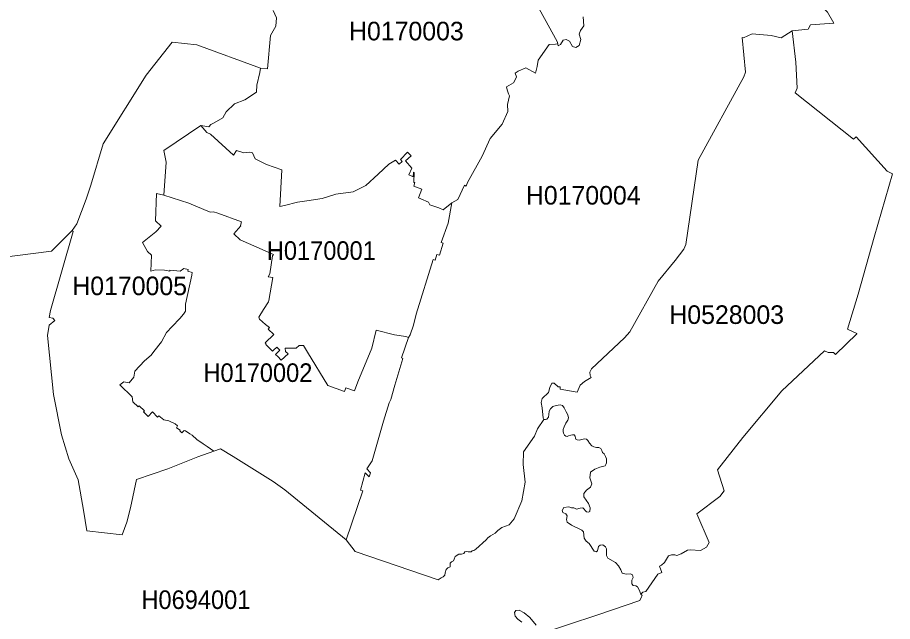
# Model space of a CAD drawing. Extents: x 369010 to 739155, y 6377141 to 6616555.
# Drawn here: x 639991 to 644698, y 6454271 to 6457521 of the extents above; entities that cross this region are included whole.
import ezdxf
from ezdxf.enums import TextEntityAlignment as Align

# ---------------------------------------------------------------- set-up
doc = ezdxf.new("R2010")
doc.units = 0
doc.header["$LTSCALE"] = 40
doc.layers.add('1', color=7, linetype='Continuous', lineweight=13)
doc.layers.add('2', color=7, linetype='Continuous')

msp = doc.modelspace()

# ---------------------------------------------------------------- linework, layer by layer
at = {"layer": '1'}
for points in [[(644518.42, 6458277.17), (644426.57, 6458185.65), (644296.81, 6458032.72), (644259.74, 6457999.95), (644229.12, 6457978.11), (644203.63, 6457953.28), (644164.9, 6457922.66), (644180.3, 6457874.17), (644156.3, 6457743.59), (644223.16, 6457682.68), (644348.45, 6457549.28), (644382.05, 6457490.86), (644257.42, 6457482.09), (644244.18, 6457458.09), (644157.79, 6457449.49)], [(642327.48, 6456523.16), (642359.75, 6456541.37), (642394.67, 6456618.32), (642403.94, 6456614.19), (642410.89, 6456633.39), (642491.16, 6456775.39), (642533.37, 6456870.39), (642597.58, 6456947.84), (642628.7, 6457015.87), (642627.04, 6457053.1), (642637.63, 6457099.61), (642631.34, 6457110.04), (642624.72, 6457131.55), (642620.92, 6457147.94), (642658.98, 6457169.12), (642671.56, 6457193.62), (642675.04, 6457201.23), (642667.42, 6457221.75), (642684.64, 6457233.01), (642726.34, 6457249.89), (642777.82, 6457221.75), (642786.59, 6457257.67), (642791.22, 6457290.77), (642850.97, 6457375.84), (642884.57, 6457377.16), (642896.81, 6457378.98), (642893.5, 6457391.89), (642757.95, 6457641.3)], [(642757.95, 6457641.3), (642893.5, 6457391.89), (642896.81, 6457378.98), (642899.3, 6457368.55), (642911.71, 6457375.17), (642925.61, 6457398.35), (642942.33, 6457402.15), (642959.87, 6457393.38), (642975.92, 6457365.58), (642994.79, 6457359.78), (643011.51, 6457371.37), (643021.11, 6457402.15), (643012.33, 6457431.94), (643019.62, 6457450.98), (643037.82, 6457476.46), (643034.18, 6457524.62)], [(639763.16, 6456211.18), (640173.61, 6456263.65), (640284.66, 6456374.54), (640310.65, 6456411.28), (640360.3, 6456542.85), (640384.46, 6456619.81), (640450.66, 6456841.59), (640683.53, 6457210.17), (640822.72, 6457388.75), (640954.62, 6457374.02), (641297.38, 6457247.74), (641335.28, 6457244.76), (641352, 6457424.16), (641379.64, 6457474.48), (641383.28, 6457518.67), (641365.74, 6457558.06)], [(641365.74, 6457558.06), (641383.28, 6457518.67), (641379.64, 6457474.48), (641352, 6457424.16), (641335.28, 6457244.76), (641297.38, 6457247.74), (641293.58, 6457226.06), (641278.51, 6457156.71), (641275.87, 6457119.14), (641213.14, 6457078.92), (641158.52, 6457056.74), (641112.68, 6457013.88), (641095.63, 6456981.77), (641048.8, 6456953.97), (641030.92, 6456945.2), (641020, 6456932.29), (640977.3, 6456939.24), (641009.41, 6456902), (641028.11, 6456892.73), (641153.56, 6456779.86), (641168.12, 6456805.84), (641208.84, 6456793.59), (641241.44, 6456796.24), (641254.68, 6456793.59), (641269.41, 6456761.15), (641329.82, 6456729.87), (641412.24, 6456701.08), (641402.48, 6456504.62), (641426.64, 6456509.09), (641496.48, 6456528.46), (641547.96, 6456534.75), (641628.89, 6456548.15), (641702.37, 6456571.32), (641795.71, 6456582.74), (641864.4, 6456616.5), (641930.77, 6456677.41), (641987.7, 6456731.36), (642023.78, 6456753.71), (642044.47, 6456732.03), (642060.36, 6456746.76), (642051.25, 6456757.02), (642088.16, 6456796.9), (642107.69, 6456776.55), (642078.4, 6456749.57)], [(644257.42, 6457482.09), (644382.05, 6457490.86), (644348.45, 6457549.28)], [(643034.18, 6457524.62), (643037.82, 6457476.46), (643019.62, 6457450.98), (643012.33, 6457431.94), (643021.11, 6457402.15), (643011.51, 6457371.37), (642994.79, 6457359.78), (642975.92, 6457365.58), (642959.87, 6457393.38), (642942.33, 6457402.15), (642925.61, 6457398.35), (642911.71, 6457375.17), (642899.3, 6457368.55), (642896.81, 6457378.98), (642884.57, 6457377.16), (642850.97, 6457375.84), (642791.22, 6457290.77), (642786.59, 6457257.67), (642777.82, 6457221.75), (642726.34, 6457249.89), (642684.64, 6457233.01), (642667.42, 6457221.75), (642675.04, 6457201.23), (642671.56, 6457193.62), (642658.98, 6457169.12), (642620.92, 6457147.94), (642624.72, 6457131.55), (642631.34, 6457110.04), (642637.63, 6457099.61), (642627.04, 6457053.1), (642628.7, 6457015.87), (642597.58, 6456947.84), (642533.37, 6456870.39), (642491.16, 6456775.39), (642410.89, 6456633.39), (642403.94, 6456614.19), (642394.67, 6456618.32), (642359.75, 6456541.37), (642327.48, 6456523.16)], [(642327.48, 6456523.16), (642307.45, 6456413.93), (642269.22, 6456310.49), (642280.81, 6456306.85), (642260.78, 6456242.13), (642247.21, 6456246.27), (642237.94, 6456214.99), (642227.68, 6456218.3), (642135.99, 6455924.37), (642121.59, 6455865.12), (642103.55, 6455813.15), (642094.95, 6455799.91), (642057.38, 6455689.68), (642064.16, 6455686.7), (642020.47, 6455543.71), (641999.95, 6455465.59), (641990.68, 6455448.05), (641960.23, 6455349.74), (641898, 6455136.4), (641869.53, 6455093.21), (641889.39, 6455071.69), (641882.77, 6455049.84), (641861.92, 6455070.86), (641835.27, 6454978.84), (641848.68, 6454974.54), (641758.48, 6454710.73), (641808.13, 6454647.34), (642254.33, 6454495.07), (642270.05, 6454506.82), (642280.97, 6454511.96), (642290.08, 6454521.55), (642291.23, 6454533.64), (642297.19, 6454551.51), (642305.96, 6454559.45), (642317.55, 6454565.25), (642318.05, 6454584.94), (642325, 6454591.89), (642337.08, 6454597.69), (642339.06, 6454607.62), (642345.35, 6454620.53), (642365.71, 6454633.6), (642380.11, 6454634.43), (642391.69, 6454636.41), (642398.15, 6454645.85), (642404.77, 6454648.66), (642414.53, 6454646.68), (642430.75, 6454645.85), (642436.22, 6454651.81), (642444.82, 6454654.29), (642456.9, 6454661.41), (642512.68, 6454710.39), (642521.78, 6454722.31), (642535.02, 6454732.08), (642560.34, 6454745.98), (642574.58, 6454761.7), (642595.76, 6454777.09), (642635.15, 6454791.66), (642662.13, 6454823.76), (642704.83, 6454920.92), (642722.21, 6455021.54), (642711.28, 6455116.38), (642713.43, 6455184.89), (642771.86, 6455268.81), (642788.57, 6455307.86), (642822.83, 6455357.52), (642818.36, 6455366.29), (642813.56, 6455421.23), (642808.76, 6455450.03), (642813.23, 6455470.55), (642847.49, 6455503.49), (642854.77, 6455530.47), (642865.04, 6455552.98), (642877.45, 6455553.8), (642898.63, 6455534.11), (642909.56, 6455533.28), (642910.22, 6455520.87), (643001.08, 6455505.64), (643017.13, 6455543.54), (643041.13, 6455563.24), (643077.54, 6455583.59), (643071.75, 6455595.84), (643069.43, 6455613.38), (643079.03, 6455630.76), (643256.62, 6455797.42), (643284.26, 6455829.53), (643437.85, 6456101.95), (643529.04, 6456212.84), (643574.72, 6456274.41), (643585.64, 6456299.23), (643651.84, 6456753.54), (643898.61, 6457202.55), (643907.38, 6457226.72), (643889.84, 6457413.41), (643895.63, 6457411.92), (643943.79, 6457433.76), (644045.08, 6457424.66), (644098.7, 6457411.59), (644157.79, 6457449.49), (644244.18, 6457458.09), (644257.42, 6457482.09)], [(644157.79, 6457449.49), (644178.48, 6457281.5), (644184.43, 6457141.48), (644174.01, 6457116.33), (644487.97, 6456866.08), (644503.36, 6456879.66), (644669.86, 6456693.63), (644698.16, 6456680.22), (644598.69, 6456338.95), (644514.28, 6456033.27), (644455.86, 6455844.43), (644505.84, 6455821.75), (644505.84, 6455818.28), (644390.98, 6455707.89), (644381.55, 6455718.64), (644352.59, 6455718.98), (644332.23, 6455728.41), (644103.01, 6455511.6), (643892.98, 6455261.69), (643755.94, 6455086.59), (643792.85, 6454973.88), (643768.52, 6454943.42), (643645.88, 6454849.91), (643712.25, 6454695.66), (643697.19, 6454671), (643664.42, 6454653.13), (643609.97, 6454656.27), (643594.58, 6454654.62), (643560.65, 6454635.42), (643537.98, 6454627.31), (643526.56, 6454630.29), (643508.35, 6454630.13), (643492.3, 6454624), (643470.95, 6454588.75), (643455.72, 6454573.85), (643444.47, 6454568.72), (643457.54, 6454534.3), (643436.52, 6454526.52), (643371.31, 6454433.18), (643354.43, 6454429.37), (643344.5, 6454418.28), (643350.79, 6454411.49), (643347.65, 6454403.72), (643338.21, 6454384.02), (643113.13, 6454308.05), (642786.26, 6454199.65)], [(644157.79, 6457449.49), (644098.7, 6457411.59), (644045.08, 6457424.66), (643943.79, 6457433.76), (643895.63, 6457411.92), (643889.84, 6457413.41), (643907.38, 6457226.72), (643898.61, 6457202.55), (643651.84, 6456753.54), (643585.64, 6456299.23), (643574.72, 6456274.41), (643529.04, 6456212.84), (643437.85, 6456101.95), (643284.26, 6455829.53), (643256.62, 6455797.42), (643079.03, 6455630.76), (643069.43, 6455613.38), (643071.75, 6455595.84), (643077.54, 6455583.59), (643041.13, 6455563.24), (643017.13, 6455543.54), (643001.08, 6455505.64), (642910.22, 6455520.87), (642909.56, 6455533.28), (642898.63, 6455534.11), (642877.45, 6455553.8), (642865.04, 6455552.98), (642854.77, 6455530.47), (642847.49, 6455503.49), (642813.23, 6455470.55), (642808.76, 6455450.03), (642813.56, 6455421.23), (642818.36, 6455366.29), (642822.83, 6455357.52), (642830.45, 6455357.35), (642839.22, 6455359.67), (642847.49, 6455370.76), (642849.81, 6455385.98), (642851.3, 6455403.86), (642858.75, 6455416.1), (642871.33, 6455427.52), (642888.04, 6455434.31), (642909.89, 6455436.96), (642922.8, 6455433.98), (642931.57, 6455421.73), (642942.99, 6455400.38), (642951.76, 6455382.84), (642954.41, 6455366.45), (642950.6, 6455354.04), (642940.67, 6455337.65), (642931.57, 6455319.45), (642926.6, 6455304.55), (642926.27, 6455293.47), (642928.09, 6455285.02), (642932.73, 6455274.76), (642940.34, 6455269.14), (642947.13, 6455267.65), (642955.9, 6455269.47), (642966.99, 6455273.27), (642976.42, 6455275.59), (642984.7, 6455274.93), (642989.99, 6455268.47), (642992.31, 6455258.54), (642993.8, 6455252.75), (643001.08, 6455248.28), (643012.17, 6455246.63), (643040.64, 6455253.58), (643051.72, 6455252.09), (643059.34, 6455245.47), (643068.44, 6455230.24), (643080.69, 6455217.33), (643091.94, 6455210.71), (643106.01, 6455207.73), (643119.08, 6455206.91), (643128.19, 6455201.61), (643134.31, 6455191.18), (643138.12, 6455181.42), (643146.06, 6455172.65), (643154.83, 6455159.57), (643158.64, 6455146.66), (643159.47, 6455124.49), (643156.32, 6455115.71), (643151.52, 6455109.09), (643122.89, 6455100.98), (643096.08, 6455091.38), (643073.57, 6455074.83), (643070.1, 6455044.05), (643081.35, 6455011.78), (643074.23, 6454994.07), (643051.56, 6454977.68), (643038.32, 6454960.14), (643038.32, 6454941.6), (643063.14, 6454906.85), (643071.92, 6454882.52), (643069.76, 6454863.82), (643061.82, 6454859.18), (643052.06, 6454862.16), (643031.86, 6454883.02), (643017.3, 6454881.03), (642997.6, 6454876.4)], [(642997.6, 6454876.4), (642984.03, 6454882.35), (642970.46, 6454882.35), (642956.73, 6454888.31), (642929.75, 6454885), (642920.15, 6454869.28), (642925.28, 6454857.69), (642940.51, 6454851.4), (642948.62, 6454839.98), (642943.48, 6454819.96), (642947.62, 6454805.23), (642970.63, 6454789.17), (643027.23, 6454763.19), (643035.84, 6454753.76), (643039.48, 6454720.66), (643049.24, 6454703.44), (643065.46, 6454691.86), (643093.27, 6454650.48), (643103.2, 6454646.84), (643110.64, 6454651.48), (643116.44, 6454675.31), (643125.21, 6454682.92), (643139.11, 6454683.09), (643154.01, 6454672.83), (643159.96, 6454662.23), (643159.3, 6454626.82), (643167.41, 6454611.92), (643207.46, 6454589.58), (643224.01, 6454570.21), (643237.25, 6454549.03), (643244.21, 6454532.31), (643265.89, 6454526.85), (643289.39, 6454527.35), (643299.98, 6454522.88), (643302.13, 6454508.48), (643296.5, 6454492.92), (643295.51, 6454474.55), (643302.46, 6454465.61), (643316.86, 6454464.12), (643327.12, 6454457.34), (643334.74, 6454442.44), (643344.5, 6454418.28), (643354.43, 6454429.37), (643371.31, 6454433.18), (643436.52, 6454526.52), (643457.54, 6454534.3), (643444.47, 6454568.72), (643455.72, 6454573.85), (643470.95, 6454588.75), (643492.3, 6454624), (643508.35, 6454630.13), (643526.56, 6454630.29), (643537.98, 6454627.31), (643560.65, 6454635.42), (643594.58, 6454654.62), (643609.97, 6454656.27), (643664.42, 6454653.13), (643697.19, 6454671), (643712.25, 6454695.66), (643645.88, 6454849.91), (643768.52, 6454943.42), (643792.85, 6454973.88), (643755.94, 6455086.59), (643892.98, 6455261.69), (644103.01, 6455511.6), (644332.23, 6455728.41), (644352.59, 6455718.98), (644381.55, 6455718.64), (644390.98, 6455707.89), (644505.84, 6455818.28), (644505.84, 6455821.75), (644455.86, 6455844.43), (644514.28, 6456033.27), (644598.69, 6456338.95), (644698.16, 6456680.22), (644669.86, 6456693.63), (644503.36, 6456879.66), (644487.97, 6456866.08), (644174.01, 6457116.33), (644184.43, 6457141.48), (644178.48, 6457281.5), (644157.79, 6457449.49)], [(641297.38, 6457247.74), (640954.62, 6457374.02), (640822.72, 6457388.75), (640683.53, 6457210.17), (640450.66, 6456841.59), (640384.46, 6456619.81), (640360.3, 6456542.85), (640310.65, 6456411.28), (640284.66, 6456374.54), (640290.95, 6456368.91), (640167.49, 6455944.06), (640161.03, 6455907.65), (640180.56, 6455902.69), (640191.65, 6455890.93), (640161.03, 6455866.11), (640152.26, 6455809.67), (640184.37, 6455492.9), (640228.06, 6455275.76), (640266.62, 6455146.66), (640316.77, 6455033.95), (640345.24, 6454870.27), (640364.11, 6454758.72), (640554.1, 6454737.54), (640578.1, 6454805.39), (640599.29, 6454882.68), (640631.39, 6455035.11), (640798.88, 6455093.37), (640960.42, 6455157.26), (641047.31, 6455188.2), (641010.56, 6455213.53), (640988.88, 6455227.93), (640955.62, 6455249.77), (640929.63, 6455273.11), (640916.89, 6455280.72), (640894.55, 6455297.11), (640886.77, 6455299.75), (640875.51, 6455287.01), (640863.1, 6455297.77), (640865.75, 6455301.41), (640846.71, 6455314.15), (640850.85, 6455323.59), (640837.94, 6455334.68), (640805.5, 6455351.39), (640777.7, 6455356.03), (640751.05, 6455378.7), (640743.27, 6455370.42), (640717.29, 6455399.06), (640694.29, 6455374.73), (640668.3, 6455399.22), (640673.27, 6455404.52), (640645.96, 6455432.16), (640640.17, 6455425.87), (640610.21, 6455454), (640606.73, 6455479.66), (640541.86, 6455545.53), (640562.54, 6455560.75), (640590.68, 6455554.96), (640616.83, 6455586.9), (640622.46, 6455617.52), (640674.59, 6455673.79), (640709.68, 6455704.08), (640723.41, 6455724.44), (640765.29, 6455776.74), (640792.43, 6455826.88), (640823.38, 6455857.83), (640864.75, 6455901.69), (640883.13, 6455925.52), (640895.21, 6455941.41), (640894.05, 6455978.82), (640928.97, 6456134.56), (640931.12, 6456148.46), (640906.96, 6456156.57), (640908.45, 6456166.17), (640884.95, 6456170.47), (640865.25, 6456155.58), (640810.3, 6456162.36), (640809.64, 6456155.58), (640781.01, 6456160.87), (640732.19, 6456163.35), (640707.69, 6456156.9), (640711.33, 6456241.64), (640689.49, 6456261.99), (640662.84, 6456309.99), (640734.67, 6456367.92), (640762.97, 6456398.04), (640733.68, 6456426.84), (640738.97, 6456574.47), (640777.04, 6456565.36), (640790.28, 6456743.61), (640778.36, 6456805.18), (640977.3, 6456939.24), (641020, 6456932.29), (641030.92, 6456945.2), (641048.8, 6456953.97), (641095.63, 6456981.77), (641112.68, 6457013.88), (641158.52, 6457056.74), (641213.14, 6457078.92), (641275.87, 6457119.14), (641278.51, 6457156.71)], [(641278.51, 6457156.71), (641293.58, 6457226.06), (641297.38, 6457247.74)], [(641269.41, 6456761.15), (641254.68, 6456793.59), (641241.44, 6456796.24), (641208.84, 6456793.59), (641168.12, 6456805.84), (641153.56, 6456779.86), (641028.11, 6456892.73), (641009.41, 6456902), (640977.3, 6456939.24), (640778.36, 6456805.18), (640790.28, 6456743.61), (640777.04, 6456565.36)], [(640777.04, 6456565.36), (640913.08, 6456522.99), (641027.28, 6456473.18), (641045.15, 6456474.67), (641067.66, 6456467.88), (641196.59, 6456421.21), (641189.8, 6456401.85), (641191.29, 6456400.69), (641153.72, 6456356.33), (641188.81, 6456324.39), (641367.72, 6456246.77), (641362.09, 6456238.16), (641348.69, 6456141.84), (641339.42, 6456126.45), (641364.91, 6456121.65), (641342.23, 6455997.85), (641340.91, 6455991.89), (641313.77, 6455950.19), (641288.78, 6455908.15), (641292.25, 6455898.55), (641325.19, 6455868.59), (641346.54, 6455852.7), (641338.59, 6455844.26), (641370.37, 6455815.3), (641322.87, 6455769.95), (641328.99, 6455763.5), (641327.17, 6455761.84), (641342.73, 6455745.79), (641362.26, 6455726.42), (641368.22, 6455730.56), (641385.93, 6455747.61), (641401.65, 6455730.4), (641379.47, 6455708.71), (641390.56, 6455697.13), (641409.1, 6455677.27), (641447, 6455711.69), (641431.77, 6455724.6), (641429.79, 6455741.82), (641469.84, 6455741.15), (641489.53, 6455742.64), (641506.74, 6455755.55), (641530.08, 6455756.55), (641550.44, 6455720.63), (641660.83, 6455541.89), (641749.7, 6455509.78), (641756.49, 6455528.65), (641803.49, 6455511.6), (641821.2, 6455560.42), (641896.34, 6455741.15), (641921, 6455838.14), (642017.99, 6455813.98), (642080.55, 6455804.54), (642094.95, 6455799.91), (642103.55, 6455813.15), (642121.59, 6455865.12), (642135.99, 6455924.37), (642227.68, 6456218.3), (642237.94, 6456214.99), (642247.21, 6456246.27), (642260.78, 6456242.13), (642280.81, 6456306.85), (642269.22, 6456310.49), (642307.45, 6456413.93), (642327.48, 6456523.16), (642280.97, 6456486.42), (642257.47, 6456496.84), (642209.47, 6456513.89), (642202.03, 6456527.13), (642161.31, 6456545.01), (642147.91, 6456550.3), (642166.28, 6456597.8), (642122.75, 6456613.69), (642127.88, 6456633.05), (642122.25, 6456634.21), (642123.91, 6456687.67), (642120.43, 6456688.99), (642118.78, 6456663.51), (642116.13, 6456664.83), (642096.77, 6456674.1), (642112.49, 6456709.68), (642078.4, 6456749.57), (642107.69, 6456776.55), (642088.16, 6456796.9), (642051.25, 6456757.02), (642060.36, 6456746.76), (642044.47, 6456732.03), (642023.78, 6456753.71), (641987.7, 6456731.36), (641930.77, 6456677.41), (641864.4, 6456616.5), (641795.71, 6456582.74), (641702.37, 6456571.32), (641628.89, 6456548.15), (641547.96, 6456534.75), (641496.48, 6456528.46), (641426.64, 6456509.09), (641402.48, 6456504.62), (641412.24, 6456701.08), (641329.82, 6456729.87), (641269.41, 6456761.15)], [(642078.4, 6456749.57), (642112.49, 6456709.68), (642096.77, 6456674.1), (642116.13, 6456664.83), (642118.78, 6456663.51), (642120.43, 6456688.99), (642123.91, 6456687.67), (642122.25, 6456634.21), (642127.88, 6456633.05), (642122.75, 6456613.69), (642166.28, 6456597.8), (642147.91, 6456550.3), (642161.31, 6456545.01), (642202.03, 6456527.13), (642209.47, 6456513.89), (642257.47, 6456496.84), (642280.97, 6456486.42), (642327.48, 6456523.16)], [(640777.04, 6456565.36), (640738.97, 6456574.47), (640733.68, 6456426.84), (640762.97, 6456398.04), (640734.67, 6456367.92), (640662.84, 6456309.99), (640689.49, 6456261.99), (640711.33, 6456241.64), (640707.69, 6456156.9), (640732.19, 6456163.35), (640781.01, 6456160.87), (640809.64, 6456155.58), (640810.3, 6456162.36), (640865.25, 6456155.58), (640884.95, 6456170.47), (640908.45, 6456166.17), (640906.96, 6456156.57), (640931.12, 6456148.46), (640928.97, 6456134.56), (640894.05, 6455978.82), (640895.21, 6455941.41), (640883.13, 6455925.52), (640864.75, 6455901.69), (640823.38, 6455857.83), (640792.43, 6455826.88), (640765.29, 6455776.74), (640723.41, 6455724.44), (640709.68, 6455704.08), (640674.59, 6455673.79), (640622.46, 6455617.52), (640616.83, 6455586.9), (640590.68, 6455554.96), (640562.54, 6455560.75), (640541.86, 6455545.53), (640606.73, 6455479.66), (640610.21, 6455454), (640640.17, 6455425.87), (640645.96, 6455432.16), (640673.27, 6455404.52), (640668.3, 6455399.22), (640694.29, 6455374.73), (640717.29, 6455399.06), (640743.27, 6455370.42), (640751.05, 6455378.7), (640777.7, 6455356.03), (640805.5, 6455351.39), (640837.94, 6455334.68), (640850.85, 6455323.59), (640846.71, 6455314.15), (640865.75, 6455301.41), (640863.1, 6455297.77), (640875.51, 6455287.01), (640886.77, 6455299.75), (640894.55, 6455297.11), (640916.89, 6455280.72), (640929.63, 6455273.11), (640955.62, 6455249.77), (640988.88, 6455227.93), (641010.56, 6455213.53), (641047.31, 6455188.2), (641082.56, 6455200.78), (641150.75, 6455158.41), (641365.4, 6455024.52), (641428.13, 6454979.34), (641758.48, 6454710.73), (641848.68, 6454974.54), (641835.27, 6454978.84), (641861.92, 6455070.86), (641882.77, 6455049.84), (641889.39, 6455071.69), (641869.53, 6455093.21), (641898, 6455136.4), (641960.23, 6455349.74), (641990.68, 6455448.05), (641999.95, 6455465.59), (642020.47, 6455543.71), (642064.16, 6455686.7), (642057.38, 6455689.68), (642094.95, 6455799.91), (642080.55, 6455804.54), (642017.99, 6455813.98), (641921, 6455838.14), (641896.34, 6455741.15), (641821.2, 6455560.42), (641803.49, 6455511.6), (641756.49, 6455528.65), (641749.7, 6455509.78), (641660.83, 6455541.89), (641550.44, 6455720.63), (641530.08, 6455756.55), (641506.74, 6455755.55), (641489.53, 6455742.64), (641469.84, 6455741.15), (641429.79, 6455741.82), (641431.77, 6455724.6), (641447, 6455711.69), (641409.1, 6455677.27), (641390.56, 6455697.13), (641379.47, 6455708.71), (641401.65, 6455730.4)], [(641401.65, 6455730.4), (641385.93, 6455747.61), (641368.22, 6455730.56), (641362.26, 6455726.42), (641342.73, 6455745.79), (641327.17, 6455761.84), (641328.99, 6455763.5), (641322.87, 6455769.95), (641370.37, 6455815.3), (641338.59, 6455844.26), (641346.54, 6455852.7), (641325.19, 6455868.59), (641292.25, 6455898.55), (641288.78, 6455908.15), (641313.77, 6455950.19), (641340.91, 6455991.89), (641342.23, 6455997.85), (641364.91, 6456121.65), (641339.42, 6456126.45), (641348.69, 6456141.84), (641362.09, 6456238.16), (641367.72, 6456246.77), (641188.81, 6456324.39), (641153.72, 6456356.33), (641191.29, 6456400.69), (641189.8, 6456401.85), (641196.59, 6456421.21), (641067.66, 6456467.88), (641045.15, 6456474.67), (641027.28, 6456473.18), (640913.08, 6456522.99), (640777.04, 6456565.36)], [(642909.89, 6455436.96), (642888.04, 6455434.31), (642871.33, 6455427.52), (642858.75, 6455416.1), (642851.3, 6455403.86), (642849.81, 6455385.98), (642847.49, 6455370.76), (642839.22, 6455359.67), (642830.45, 6455357.35), (642822.83, 6455357.52), (642788.57, 6455307.86), (642771.86, 6455268.81), (642713.43, 6455184.89), (642711.28, 6455116.38), (642722.21, 6455021.54), (642704.83, 6454920.92), (642662.13, 6454823.76), (642635.15, 6454791.66), (642595.76, 6454777.09), (642574.58, 6454761.7), (642560.34, 6454745.98), (642535.02, 6454732.08), (642521.78, 6454722.31), (642512.68, 6454710.39), (642456.9, 6454661.41), (642444.82, 6454654.29), (642436.22, 6454651.81), (642430.75, 6454645.85), (642414.53, 6454646.68), (642404.77, 6454648.66), (642398.15, 6454645.85), (642391.69, 6454636.41), (642380.11, 6454634.43), (642365.71, 6454633.6), (642345.35, 6454620.53), (642339.06, 6454607.62), (642337.08, 6454597.69), (642325, 6454591.89), (642318.05, 6454584.94), (642317.55, 6454565.25), (642305.96, 6454559.45), (642297.19, 6454551.51), (642291.23, 6454533.64), (642290.08, 6454521.55), (642280.97, 6454511.96), (642270.05, 6454506.82), (642254.33, 6454495.07), (641808.13, 6454647.34), (641758.48, 6454710.73), (641428.13, 6454979.34), (641365.4, 6455024.52), (641150.75, 6455158.41), (641082.56, 6455200.78), (641047.31, 6455188.2), (640960.42, 6455157.26), (640798.88, 6455093.37), (640631.39, 6455035.11), (640599.29, 6454882.68), (640578.1, 6454805.39), (640554.1, 6454737.54), (640364.11, 6454758.72), (640345.24, 6454870.27), (640316.77, 6455033.95), (640266.62, 6455146.66), (640228.06, 6455275.76), (640184.37, 6455492.9), (640152.26, 6455809.67), (640161.03, 6455866.11), (640191.65, 6455890.93), (640180.56, 6455902.69), (640161.03, 6455907.65), (640167.49, 6455944.06), (640290.95, 6456368.91), (640284.66, 6456374.54), (640173.61, 6456263.65), (639763.16, 6456211.18)], [(643350.79, 6454411.49), (643344.5, 6454418.28), (643334.74, 6454442.44), (643327.12, 6454457.34), (643316.86, 6454464.12), (643302.46, 6454465.61), (643295.51, 6454474.55), (643296.5, 6454492.92), (643302.13, 6454508.48), (643299.98, 6454522.88), (643289.39, 6454527.35), (643265.89, 6454526.85), (643244.21, 6454532.31), (643237.25, 6454549.03), (643224.01, 6454570.21), (643207.46, 6454589.58), (643167.41, 6454611.92), (643159.3, 6454626.82), (643159.96, 6454662.23), (643154.01, 6454672.83), (643139.11, 6454683.09), (643125.21, 6454682.92), (643116.44, 6454675.31), (643110.64, 6454651.48), (643103.2, 6454646.84), (643093.27, 6454650.48), (643065.46, 6454691.86), (643049.24, 6454703.44), (643039.48, 6454720.66), (643035.84, 6454753.76), (643027.23, 6454763.19), (642970.63, 6454789.17), (642947.62, 6454805.23), (642943.48, 6454819.96), (642948.62, 6454839.98), (642940.51, 6454851.4), (642925.28, 6454857.69), (642920.15, 6454869.28), (642929.75, 6454885), (642956.73, 6454888.31), (642970.46, 6454882.35), (642984.03, 6454882.35), (642997.6, 6454876.4), (643017.3, 6454881.03), (643031.86, 6454883.02), (643052.06, 6454862.16), (643061.82, 6454859.18), (643069.76, 6454863.82), (643071.92, 6454882.52), (643063.14, 6454906.85), (643038.32, 6454941.6), (643038.32, 6454960.14), (643051.56, 6454977.68), (643074.23, 6454994.07), (643081.35, 6455011.78), (643070.1, 6455044.05), (643073.57, 6455074.83), (643096.08, 6455091.38), (643122.89, 6455100.98), (643151.52, 6455109.09), (643156.32, 6455115.71), (643159.47, 6455124.49), (643158.64, 6455146.66), (643154.83, 6455159.57), (643146.06, 6455172.65), (643138.12, 6455181.42), (643134.31, 6455191.18), (643128.19, 6455201.61), (643119.08, 6455206.91), (643106.01, 6455207.73), (643091.94, 6455210.71), (643080.69, 6455217.33), (643068.44, 6455230.24), (643059.34, 6455245.47), (643051.72, 6455252.09), (643040.64, 6455253.58), (643012.17, 6455246.63), (643001.08, 6455248.28), (642993.8, 6455252.75), (642992.31, 6455258.54), (642989.99, 6455268.47), (642984.7, 6455274.93), (642976.42, 6455275.59), (642966.99, 6455273.27), (642955.9, 6455269.47), (642947.13, 6455267.65), (642940.34, 6455269.14), (642932.73, 6455274.76), (642928.09, 6455285.02), (642926.27, 6455293.47), (642926.6, 6455304.55), (642931.57, 6455319.45), (642940.67, 6455337.65), (642950.6, 6455354.04), (642954.41, 6455366.45), (642951.76, 6455382.84), (642942.99, 6455400.38), (642931.57, 6455421.73), (642922.8, 6455433.98), (642909.89, 6455436.96)], [(642786.26, 6454199.65), (643113.13, 6454308.05), (643338.21, 6454384.02), (643347.65, 6454403.72), (643350.79, 6454411.49)], [(642703.67, 6454268.5), (642683.15, 6454284.06), (642668.75, 6454299.78), (642663.62, 6454319.64), (642672.39, 6454329.9), (642689.27, 6454331.89), (642717.24, 6454318.48), (642746.7, 6454292.83), (642781.79, 6454251.95)], [(642781.79, 6454251.95), (642746.7, 6454292.83), (642717.24, 6454318.48), (642689.27, 6454331.89), (642672.39, 6454329.9), (642663.62, 6454319.64), (642668.75, 6454299.78), (642683.15, 6454284.06), (642703.67, 6454268.5)]]:
    msp.add_lwpolyline(points, dxfattribs=at)

# ---------------------------------------------------------------- texts
at = {"layer": '2'}
for s, p in [('H0170003', (642082.83, 6457398.15)), ('H0170004', (643034.33, 6456514.61)), ('H0170005', (640594.07, 6456027.25)), ('H0528003', (643806.2, 6455872.43))]:
    msp.add_text(s, height=100, dxfattribs=at).set_placement(p, align=Align.CENTER)
at = {"layer": '2', "width": 0.95}
for s, p in [('H0170001', (641625.16, 6456217.15)), ('H0170002', (641283.83, 6455560.31)), ('H0694001', (640950.37, 6454338.73))]:
    msp.add_text(s, height=100, dxfattribs=at).set_placement(p, align=Align.CENTER)

doc.saveas('drawing.dxf')
